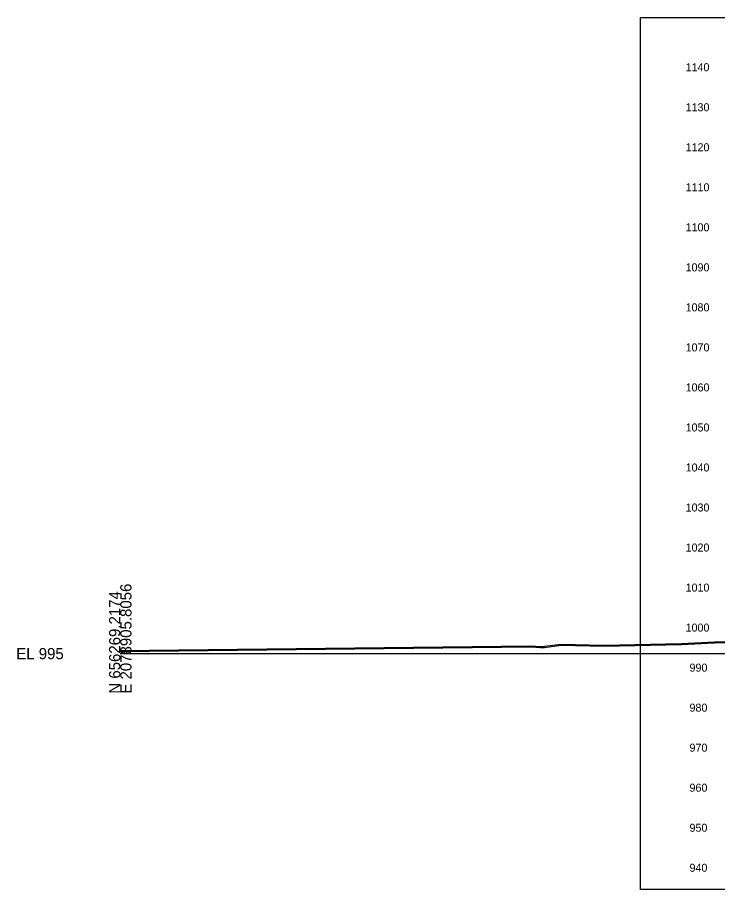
# Model space of a CAD drawing. Extents: x 1131015 to 1136271, y 133453 to 174329.
# Drawn here: x 1131014.8 to 1131189.7, y 162608.7 to 162826.6 of the extents above; entities that cross this region are included whole.
import ezdxf

# ---------------------------------------------------------------- set-up
doc = ezdxf.new("R2010")
doc.units = 0
for name, color, linetype in [('DESIGN - SHEET - Corner Text', 7, 'Continuous'), ('DESIGN - SHEET - Light Grid', 7, 'Continuous'), ('DESIGN - SHEET - Plot Shape', 7, 'Continuous'), ('SURVEY - GROUND - Bottom of Topsoil Layer', 7, 'Continuous'), ('SURVEY - GROUND - Top of Ground', 7, 'Continuous')]:
    doc.layers.add(name, color=color, linetype=linetype)

msp = doc.modelspace()

# ---------------------------------------------------------------- linework, layer by layer
at = {"layer": 'DESIGN - SHEET - Light Grid'}
msp.add_line((1131040.46, 162667.66), (1131340.46, 162667.66), dxfattribs=at)
at = {"layer": 'DESIGN - SHEET - Plot Shape'}
msp.add_lwpolyline([(1131170.46, 162826.6), (1131510.46, 162826.6), (1131510.46, 162608.72), (1131170.46, 162608.72)], close=True, dxfattribs=at)
at = {"layer": 'SURVEY - GROUND - Bottom of Topsoil Layer'}
for p, q in [((1131040.46, 162668.19), (1131143.04, 162669.32)), ((1131143.04, 162669.32), (1131145.46, 162669.22)), ((1131145.46, 162669.22), (1131146.42, 162669.23)), ((1131146.42, 162669.23), (1131150.58, 162669.75)), ((1131150.58, 162669.75), (1131154.21, 162669.66)), ((1131154.21, 162669.66), (1131161.3, 162669.51)), ((1131161.3, 162669.51), (1131180.65, 162669.94)), ((1131180.65, 162669.94), (1131188.91, 162670.39)), ((1131188.91, 162670.39), (1131214.67, 162671.15))]:
    msp.add_line(p, q, dxfattribs=at)
at = {"layer": 'SURVEY - GROUND - Top of Ground'}
for p, q in [((1131188.91, 162670.64), (1131214.67, 162671.4)), ((1131040.46, 162668.44), (1131143.04, 162669.57)), ((1131143.04, 162669.57), (1131145.46, 162669.47)), ((1131145.46, 162669.47), (1131146.42, 162669.48)), ((1131146.42, 162669.48), (1131150.58, 162670)), ((1131150.58, 162670), (1131154.21, 162669.91)), ((1131154.21, 162669.91), (1131161.3, 162669.76)), ((1131161.3, 162669.76), (1131180.65, 162670.19)), ((1131180.65, 162670.19), (1131188.91, 162670.64))]:
    msp.add_line(p, q, dxfattribs=at)

# ---------------------------------------------------------------- texts
at = {"layer": 'DESIGN - SHEET - Corner Text'}
for s, p in [('1140', (1131181.7, 162813.16)), ('1130', (1131181.7, 162803.16)), ('1120', (1131181.7, 162793.16)), ('1110', (1131181.7, 162783.16)), ('1100', (1131181.7, 162773.16)), ('1090', (1131181.7, 162763.16)), ('1080', (1131181.7, 162753.16)), ('1070', (1131181.7, 162743.16)), ('1060', (1131181.7, 162733.16)), ('1050', (1131181.7, 162723.16)), ('1040', (1131181.7, 162713.16)), ('1030', (1131181.7, 162703.16)), ('1020', (1131181.7, 162693.16)), ('1010', (1131181.7, 162683.16)), ('1000', (1131181.7, 162673.16)), ('990', (1131182.68, 162663.16)), ('980', (1131182.68, 162653.16)), ('970', (1131182.68, 162643.16)), ('960', (1131182.68, 162633.16)), ('950', (1131182.68, 162623.16)), ('940', (1131182.68, 162613.16))]:
    msp.add_text(s, height=2, dxfattribs=at).set_placement(p)
at = {"layer": 'DESIGN - SHEET - Light Grid'}
for s, p in [('E 2078905.8056', (1131043.26, 162657.66)), ('N 656269.2174', (1131040.46, 162657.66))]:
    msp.add_text(s, height=2.8, rotation=90, dxfattribs=at).set_placement(p)
msp.add_text('EL 995', height=2.8, dxfattribs=at).set_placement((1131014.46, 162666.26))

doc.saveas('drawing.dxf')
